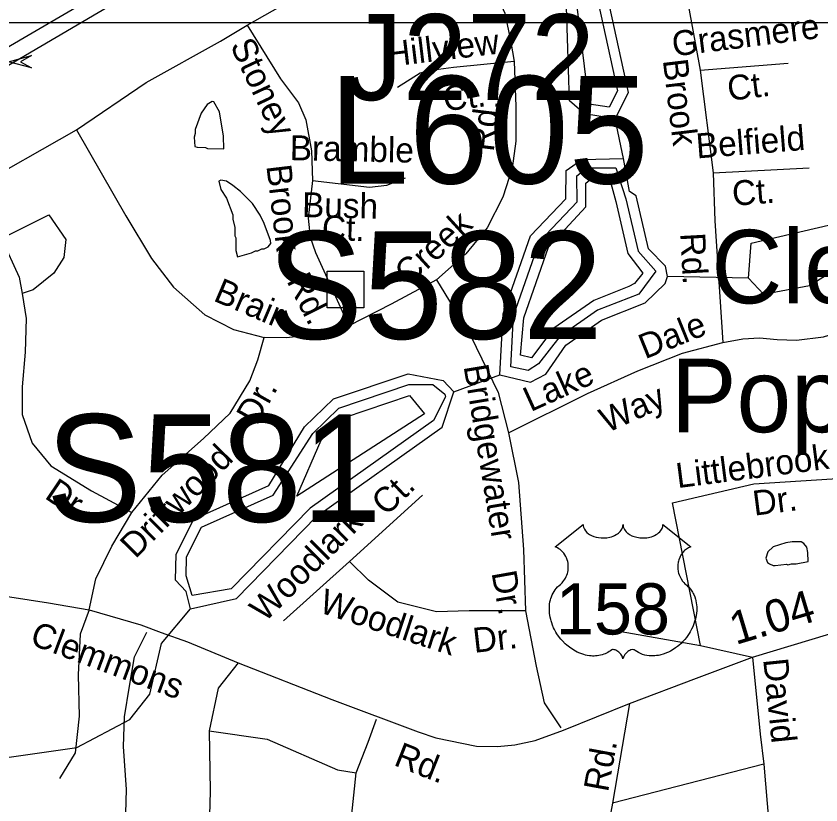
# Model space of a CAD drawing. Extents: x 1547597 to 1699558, y 810033 to 920809.
# Drawn here: x 1586237 to 1589306, y 828324 to 831332 of the extents above; entities that cross this region are included whole.
import ezdxf

# ---------------------------------------------------------------- set-up
doc = ezdxf.new("R2010")
doc.units = 0
for name, color, linetype in [('Exist Civil Demographics City Label', 7, 'Continuous'), ('Exist Hydrographic Buffer Line', 7, 'Continuous'), ('Exist Hydrographic Creek Single Shore', 7, 'Continuous'), ('Exist Hydrographic Lake Shore', 7, 'Continuous'), ('Exist Hydrographic Misc Water Feature', 7, 'Continuous'), ('Exist Hydrographic Pond Under 1500 Sq Ft', 7, 'Continuous'), ('Exist Road Non-System Structure Non-Sys Other CELL', 7, 'Continuous'), ('Exist Road Non-System Structure Non-Sys Other Number Label', 7, 'Continuous'), ('Exist Road Non-System Type 51', 7, 'Continuous'), ('Exist Road Non-System Type 51 Label', 7, 'Continuous'), ('Exist Road Primary Interstate Divided Center Attributed', 7, 'Continuous'), ('Exist Road Primary Interstate Structure Cantilever Sign Attributed CELL', 7, 'Continuous'), ('Exist Road Primary Interstate Structure Cantilever Sign Number Label', 7, 'Continuous'), ('Exist Road Primary Interstate Structure Ovrhead Sign Number Label', 7, 'Continuous'), ('Exist Road Primary US Attributed', 7, 'Continuous'), ('Exist Road Primary US Label', 7, 'Continuous'), ('Exist Road Primary US Mileage Hundredths English Label', 7, 'Continuous'), ('Exist Road Primary US Shield CELL', 7, 'Continuous'), ('Exist Road Primary US Shield Number Label', 7, 'Continuous'), ('Map Preparation Inset Cut Line', 7, 'Continuous')]:
    doc.layers.add(name, color=color, linetype=linetype)

msp = doc.modelspace()

# ---------------------------------------------------------------- linework, layer by layer
at = {"layer": 'Exist Hydrographic Buffer Line'}
for points in [[(1588498.3, 830984), (1588422.2, 830996.3), (1588375.6, 831368.3), (1588335.4, 831535.1), (1588259.7, 831766.6), (1588364.5, 831803.2), (1588530.4, 831046.2), (1588498.3, 830984)], [(1588123.2, 829994.9), (1588133.2, 830189), (1588232.4, 830472), (1588376, 830624), (1588374.3, 830722.5), (1588414.3, 830752.7), (1588523.7, 830752.7), (1588562.1, 830635.1), (1588608.6, 830435.8), (1588675.7, 830358.5), (1588611.6, 830271.9), (1588454, 830210.1), (1588310.4, 830109.7), (1588228.2, 830005.5), (1588189.9, 829980.9), (1588123.2, 829994.9)], [(1588504, 830694.2), (1588523.6, 830624.2), (1588569.7, 830426.7), (1588626.8, 830351.5), (1588594.8, 830312), (1588573, 830301.1), (1588439.3, 830247.3), (1588287.3, 830142.3), (1588201.9, 830028.5), (1588159.8, 830038.4), (1588172.8, 830181.2), (1588267.3, 830450.5), (1588408.8, 830604.9), (1588408.8, 830695.2), (1588433.4, 830714.4), (1588496.4, 830714.4), (1588504, 830694.2)], [(1586886.4, 829270), (1586943.8, 829382.5), (1587216.9, 829505.5), (1587368.1, 829740.5), (1587467.9, 829836.8), (1587734.4, 829926.6), (1587825.6, 829926.5), (1587871.5, 829889.8), (1587874.5, 829880.6), (1587827.7, 829789.9), (1587358.4, 829456), (1587057.3, 829147.6), (1586907.4, 829122.4)], [(1587307, 829500.7), (1587399.5, 829715.3), (1587489.1, 829801.7), (1587737.1, 829885.3), (1587793.8, 829814.8), (1587307, 829500.7)], [(1586907.4, 829122.4), (1586884.8, 829197), (1586886.4, 829270)]]:
    msp.add_lwpolyline(points, dxfattribs=at)
at = {"layer": 'Exist Hydrographic Creek Single Shore'}
for p, q in [((1588552.5, 830788.3), (1588520.5, 830939.8)), ((1587905.6, 829898.6), (1588081.5, 829964))]:
    msp.add_line(p, q, dxfattribs=at)
msp.add_lwpolyline([(1586101.5, 828490.7), (1586468.6, 828542.5), (1586670.6, 828650), (1586746.5, 828746.9), (1586791.5, 828939.7), (1586901.6, 829072)], dxfattribs=at)
at = {"layer": 'Exist Hydrographic Lake Shore'}
for points in [[(1588520.5, 830939.8), (1588404.6, 830958.7), (1588346.6, 831009), (1588335.6, 831367.1), (1588296.5, 831525.5), (1588279.6, 831545.5), (1588216.6, 831770), (1588241.6, 831818.7), (1588367.6, 831852.3)], [(1588520.5, 830939.8), (1588572.5, 831040.6), (1588400.6, 831825.4), (1588367.6, 831852.3)], [(1588081.5, 829964), (1588093.5, 830196.8), (1588197.6, 830493.4), (1588333.5, 830635.1), (1588334.6, 830743.4), (1588393.6, 830784.9), (1588552.5, 830788.3)], [(1588720.6, 830338.4), (1588712.6, 830377.9), (1588647.6, 830444.9), (1588600.6, 830646.1), (1588575.6, 830663), (1588552.5, 830788.3)], [(1588081.5, 829964), (1588197.6, 829935.4), (1588256.5, 829967), (1588333.5, 830077.1), (1588468.6, 830172.8), (1588635.6, 830238.4), (1588711.6, 830312.3), (1588720.6, 830338.4)], [(1586901.6, 829072), (1586885.6, 829138), (1586844.6, 829181.5), (1586846.6, 829280), (1586914.6, 829413.2), (1587200.5, 829542), (1587336.6, 829765.7), (1587446.6, 829871.8), (1587731.6, 829967.8), (1587864.6, 829942.2), (1587905.6, 829898.6)], [(1586901.6, 829072), (1587077.6, 829111.2), (1587381.6, 829423.4), (1587861.6, 829764.9), (1587905.6, 829898.6)]]:
    msp.add_lwpolyline(points, dxfattribs=at)
at = {"layer": 'Exist Hydrographic Misc Water Feature'}
msp.add_line((1589029.6, 830332.2), (1588720.6, 830338.4), dxfattribs=at)
for points in [[(1587028.7, 830826.1), (1587027.2, 830874.2), (1587012.2, 830966.3), (1586990.7, 831004.5), (1586984.7, 831006.6), (1586964.6, 830994.9), (1586942.2, 830961.2), (1586919.5, 830899.5), (1586919.3, 830883.5), (1586915.1, 830869.6), (1586918.4, 830834.1), (1586926.7, 830831.4), (1586958.7, 830831), (1586966.6, 830827), (1587028.7, 830826.1)], [(1587081.1, 830413.5), (1587133.8, 830429), (1587149.9, 830436.8), (1587157.9, 830436.7), (1587174, 830444.5), (1587182, 830444.4), (1587198.1, 830452.2), (1587208.2, 830464.1), (1587206.4, 830476.1), (1587183.1, 830540.3), (1587167.5, 830572.5), (1587138.1, 830616.9), (1587092.6, 830663.4), (1587062.9, 830685.8), (1587039, 830702.1), (1587017.1, 830706.3), (1587009.1, 830702.4), (1587016.7, 830670.3), (1587038.3, 830638.1), (1587063.5, 830573.8), (1587063.3, 830557.8), (1587071, 830525.7), (1587070.6, 830493.8), (1587074.5, 830485.7), (1587073.9, 830437.8), (1587081.1, 830413.5)], [(1589173.8, 829242), (1589179.3, 829239.9), (1589193.3, 829243.6), (1589211.3, 829243.4), (1589257, 829252.4), (1589255.8, 829286.9), (1589252.1, 829306.9), (1589240.2, 829321.1), (1589230.2, 829327.2), (1589196.3, 829327.6), (1589172.3, 829323.9), (1589124.1, 829308.5), (1589103.8, 829288.8), (1589095.6, 829264.9), (1589101.4, 829248.8), (1589109.4, 829242.7), (1589123.2, 829236.5), (1589131.2, 829236.5), (1589173.8, 829242)]]:
    msp.add_lwpolyline(points, dxfattribs=at)
at = {"layer": 'Exist Hydrographic Pond Under 1500 Sq Ft'}
for points in [[(1589029.6, 830332.2), (1589039.5, 830466.5), (1589482.5, 830569.2)], [(1589029.6, 830332.2), (1589086.6, 830271.9), (1589262.5, 830304.5), (1589421.5, 830403), (1589489.6, 830493.5), (1589482.5, 830569.2)]]:
    msp.add_lwpolyline(points, dxfattribs=at)
at = {"layer": 'Exist Road Non-System Structure Non-Sys Other CELL'}
msp.add_lwpolyline([(1587423.1, 830359), (1587562.1, 830359), (1587562.1, 830219.9), (1587423.1, 830219.9)], close=True, dxfattribs=at)
at = {"layer": 'Exist Road Non-System Type 51'}
for p, q in [((1588844.9, 831125.8), (1589180.3, 831152.7)), ((1588894.3, 830733.9), (1589260.5, 830753.2))]:
    msp.add_line(p, q, dxfattribs=at)
for points in [[(1587117.2, 831296.5), (1587580.4, 831560.4), (1587731.1, 831650.8), (1587878, 831737.5)], [(1587878, 831737.5), (1587977.5, 831613.4), (1588100, 831343.1), (1588122.8, 831231.9), (1588135.8, 831158.8)], [(1588773.3, 831521.6), (1588844.9, 831125.8)], [(1586467.3, 830898), (1586733, 831077.9), (1587015.5, 831236.2), (1587117.2, 831296.5)], [(1587117.2, 831296.5), (1587245.2, 831092.9), (1587313.8, 831001.2), (1587341.2, 830935.7), (1587362.5, 830818.4), (1587367, 830704.2)], [(1588135.8, 831158.8), (1587904.4, 831135.2), (1587809.2, 831123), (1587778, 831113.9), (1587690.5, 831059.8)], [(1588135.8, 831158.8), (1588142.6, 830987.4), (1588141.9, 830854.9), (1588128.2, 830751.4), (1588093.1, 830641.7), (1588032.3, 830524.4), (1587951.6, 830425.4), (1587839.5, 830325.9)], [(1588844.9, 831125.8), (1588894.3, 830733.9)], [(1586068, 830671.9), (1586467.3, 830898)], [(1586467.3, 830898), (1586655.6, 830570.1), (1586753.5, 830408), (1586836.4, 830298.7), (1586956.9, 830193.1), (1587066.1, 830136.6), (1587182.9, 830106.4)], [(1588894.3, 830733.9), (1588900.5, 830551.6), (1588931.5, 830087.7)], [(1587367, 830704.2), (1587350.3, 830561), (1587357.9, 830489.4), (1587377.7, 830430), (1587505.1, 830150.6)], [(1587367, 830704.2), (1587584.7, 830679.8), (1587650.2, 830687.4), (1587721.7, 830714.8)], [(1586180.3, 830483.3), (1586361.8, 830573.8)], [(1586361.8, 830573.8), (1586425.8, 830479.6), (1586418.3, 830411.8), (1586380.6, 830351.4), (1586301.5, 830287.4), (1586259.3, 830273.4)], [(1586180.3, 830483.3), (1586248.8, 830336.4), (1586259.3, 830273.4)], [(1587839.5, 830325.9), (1587667.1, 830233.5), (1587505.1, 830150.6)], [(1587839.5, 830325.9), (1587970.4, 830111.6), (1588075, 829896.1), (1588114.6, 829742.3)], [(1586259.3, 830273.4), (1586275.2, 830178.1), (1586271.4, 830049.9), (1586260.1, 829918), (1586260.1, 829812.4), (1586297.8, 829703.1), (1586369.3, 829616.4), (1586523.7, 829522.2), (1586678.2, 829439.2)], [(1587505.1, 830150.6), (1587373.3, 830116.7), (1587267.8, 830105.3), (1587182.9, 830106.4)], [(1586678.2, 829439.2), (1586793.5, 829581.5), (1586951.7, 829721), (1587052.7, 829817.2), (1587128.1, 829941.6), (1587158.2, 830020.8), (1587182.9, 830106.4)], [(1588931.5, 830087.7), (1589007.4, 830100.5), (1589070.8, 830104.7), (1589138.3, 830098.3), (1589212.2, 830096.2), (1589315.6, 830108.9), (1589389.4, 830132.1)], [(1588114.6, 829742.3), (1588415.9, 829893), (1588608, 829979.7), (1588778.3, 830046.2), (1588931.5, 830087.7)], [(1588114.6, 829742.3), (1588152.3, 829553.8), (1588171.1, 829297.5), (1588178.7, 829063.8)], [(1588739.4, 829475.9), (1589049.4, 829548.7), (1589347.9, 829567.8), (1589505.5, 829570.5)], [(1587508.2, 829252.2), (1587786.9, 829504.8)], [(1588846.6, 828932.1), (1588739.4, 829475.9)], [(1586515.4, 829068.3), (1586541.2, 829185.7), (1586601.4, 829310.1), (1586678.2, 829439.2)], [(1587508.2, 829252.2), (1587255.9, 829026.1)], [(1588178.7, 829063.8), (1587964, 829063.8), (1587839.7, 829060), (1587692.8, 829097.7), (1587579.8, 829180.6), (1587508.2, 829252.2)], [(1586515.4, 829068.3), (1586480.9, 828974.6), (1586473.4, 828820.1), (1586477.1, 828661.8), (1586462.1, 828522.3), (1586401.8, 828424.3)], [(1588178.7, 829063.8), (1588220.1, 828852.7), (1588250.2, 828713.2), (1588313.5, 828618.4)], [(1586649.8, 828111.4), (1586657.5, 828383.1), (1586645.9, 828546.6), (1586649.7, 828659.5), (1586669.2, 828776.3), (1586688.6, 828889.2), (1586735.3, 828982.7)], [(1588479.2, 828997.2), (1588846.6, 828932.1)], [(1588846.6, 828932.1), (1589045, 828887.6)], [(1589045, 828887.6), (1589074, 828594.4), (1589088.2, 828478.8)], [(1587082.8, 828865.5), (1587007.7, 828769.4), (1586972.7, 828605.9)], [(1588575.1, 828710.6), (1588510.6, 828330.1)], [(1587532.8, 828446.3), (1587579.5, 828563.1), (1587610.5, 828651)], [(1586972.7, 828605.9), (1586976.5, 828376.2), (1586968.8, 828099.7)], [(1586972.7, 828605.9), (1587194.4, 828574.8), (1587462.8, 828457.9), (1587532.8, 828446.3)], [(1589088.2, 828478.8), (1588510.6, 828330.1)], [(1589088.2, 828478.8), (1589118.8, 828120.1)], [(1587505.6, 828103.9), (1587513.4, 828251.8), (1587532.8, 828446.3)], [(1588510.6, 828330.1), (1588411.8, 827795.7)]]:
    msp.add_lwpolyline(points, dxfattribs=at)
at = {"layer": 'Exist Road Primary Interstate Divided Center Attributed'}
for points in [[(1589848.5, 833751.3), (1589658.6, 833580.5), (1589540.3, 833466.4), (1589356.3, 833290.3), (1589142.9, 833117), (1588986.4, 832984.1), (1588827.6, 832856), (1588637.9, 832716), (1588488.1, 832602), (1588294.6, 832463.1), (1588074.6, 832323), (1587900.8, 832204.6), (1587557, 832002.9), (1586266.8, 831248.2), (1585718.9, 830928), (1585491, 830800.8), (1585324.1, 830701.8)], [(1585234.9, 830561.5), (1585517.3, 830735), (1585731.8, 830866.8), (1586987.1, 831603), (1587587.3, 831940.1), (1587859, 832098.4), (1588070.6, 832232.4), (1588244.8, 832347.1), (1588508.9, 832531.4), (1588679, 832655.3), (1588913.3, 832831.3), (1589044.6, 832935.3), (1589274.4, 833125.4), (1589476.9, 833298.9), (1589624.3, 833431.2), (1589802.5, 833600.6), (1589823.8, 833616.2)]]:
    msp.add_lwpolyline(points, dxfattribs=at)
at = {"layer": 'Exist Road Primary Interstate Structure Cantilever Sign Attributed CELL'}
msp.add_lwpolyline([(1586295.7, 831134), (1586207.4, 831157.7), (1586295.7, 831181.3), (1586253.1, 831157.7)], close=True, dxfattribs=at)
at = {"layer": 'Exist Road Primary US Attributed'}
msp.add_lwpolyline([(1586121.5, 829132), (1586360.7, 829094.1), (1586515.4, 829068.3), (1586712.1, 829010.3), (1586790.4, 828981.3), (1586890.8, 828945.6), (1587082.8, 828865.5), (1587440.2, 828725.4), (1587770.4, 828602.9), (1587837.4, 828579.3), (1587992.7, 828548), (1588072.7, 828546.3), (1588139, 828553.1), (1588215.6, 828570.1), (1588324.5, 828609.3), (1588575.1, 828710.6), (1588831.6, 828806.8), (1589045, 828887.6), (1589339.8, 828976.1)], dxfattribs=at)
at = {"layer": 'Exist Road Primary US Shield CELL'}
msp.add_lwpolyline([(1588398.9, 829392.7), (1588399.2, 829388.3), (1588400.2, 829383.1), (1588401.1, 829380.4), (1588403.5, 829375.2), (1588407.5, 829369.1), (1588413.1, 829363.2), (1588419.5, 829358), (1588423.7, 829355.2), (1588431, 829351.3), (1588439.2, 829347.9), (1588448.4, 829345.2), (1588457.7, 829343.3), (1588468, 829342.2), (1588478.1, 829342), (1588489, 829342.8), (1588501, 829345.2), (1588506.6, 829346.6), (1588512.8, 829348.7), (1588518.6, 829351.1), (1588525, 829354.5), (1588530, 829357.8), (1588534, 829360.7), (1588539.7, 829366.1), (1588544.2, 829371.7), (1588546, 829374.8), (1588547.7, 829377.8), (1588549.9, 829384.2), (1588550.5, 829387), (1588551, 829392.9), (1588551.4, 829388), (1588551.9, 829384.9), (1588552.7, 829381.9), (1588553.9, 829378.7), (1588556.2, 829374.2), (1588558.7, 829370.4), (1588563.4, 829364.8), (1588566.4, 829362), (1588569.1, 829359.8), (1588576.3, 829354.9), (1588584.7, 829350.6), (1588588.9, 829348.8), (1588593.2, 829347.3), (1588598.6, 829345.7), (1588604.1, 829344.3), (1588609.7, 829343.4), (1588615.3, 829342.6), (1588621.1, 829342.1), (1588625.8, 829342), (1588631.6, 829342.1), (1588636.9, 829342.4), (1588642.4, 829343), (1588648.4, 829344), (1588653.2, 829345.1), (1588659.6, 829346.8), (1588665.4, 829348.9), (1588670.5, 829351.1), (1588677.1, 829354.5), (1588682.4, 829357.8), (1588686.3, 829361), (1588690.9, 829365.2), (1588695.3, 829370.3), (1588697.9, 829374), (1588699.7, 829377.9), (1588701.4, 829381.9), (1588702.5, 829386.2), (1588703, 829389.9), (1588703.1, 829393), (1588809.3, 829308.4), (1588806.8, 829307.4), (1588801.1, 829304.6), (1588796.5, 829301.9), (1588789.2, 829296.7), (1588786, 829293.9), (1588782.9, 829291), (1588780, 829287.8), (1588777.5, 829284.9), (1588774.4, 829280.6), (1588771.6, 829276.3), (1588768.9, 829271.6), (1588767, 829267.5), (1588763.7, 829259), (1588762.1, 829253.6), (1588761.1, 829249), (1588759.9, 829239.5), (1588759.5, 829235), (1588759.5, 829230.5), (1588759.8, 829225.8), (1588760.2, 829221.3), (1588761.1, 829216.6), (1588761.8, 829212.5), (1588763.1, 829207.4), (1588765, 829201.5), (1588767.3, 829195.8), (1588772.2, 829186.5), (1588778.4, 829177.1), (1588782.9, 829171.8), (1588787.3, 829167.3), (1588793.8, 829161.8), (1588797.4, 829158.6), (1588801.5, 829154.6), (1588808.1, 829146.8), (1588810.8, 829143.2), (1588813.6, 829139.1), (1588816.1, 829134.9), (1588818.6, 829130.4), (1588820.6, 829126.4), (1588824.3, 829117.3), (1588827.1, 829108.5), (1588828.3, 829103.8), (1588830.3, 829093.4), (1588831, 829088.2), (1588831.9, 829078.1), (1588831.9, 829065.8), (1588830.9, 829054.1), (1588828.7, 829040.4), (1588826.9, 829032.3), (1588824.1, 829022.8), (1588821.4, 829014.6), (1588816.6, 829002.5), (1588812.3, 828993.7), (1588806.7, 828983.4), (1588802.9, 828977.1), (1588798.4, 828970.5), (1588792.8, 828962.8), (1588786.3, 828954.7), (1588778.4, 828946.1), (1588772.1, 828939.7), (1588763.8, 828932.3), (1588758.8, 828928.2), (1588751.6, 828922.8), (1588741.8, 828916.2), (1588732.2, 828910.6), (1588724, 828906.4), (1588716.7, 828903.3), (1588707.3, 828899.7), (1588691.6, 828895.4), (1588685.9, 828894.2), (1588679.1, 828893.2), (1588672.7, 828892.6), (1588666.6, 828892.2), (1588658.3, 828892.2), (1588650.1, 828892.8), (1588642.3, 828893.9), (1588634.2, 828895.6), (1588625.7, 828898.1), (1588618, 828901.2), (1588610.3, 828905), (1588597.1, 828913.3), (1588593.3, 828915.3), (1588591.2, 828915.9), (1588586.1, 828916.1), (1588581.3, 828915.1), (1588576.4, 828913.2), (1588573.5, 828911.6), (1588569.6, 828909), (1588566.5, 828906.6), (1588562.9, 828903.2), (1588560.4, 828900.3), (1588558.5, 828898), (1588554.8, 828892.2), (1588553.5, 828889.4), (1588552.1, 828885.8), (1588550.9, 828880.6), (1588549.2, 828887.2), (1588547.2, 828891.6), (1588545, 828895.4), (1588542.6, 828898.7), (1588538.9, 828903), (1588535.6, 828906.2), (1588531.6, 828909.4), (1588527.3, 828912), (1588523.9, 828913.8), (1588520.8, 828915), (1588516.9, 828915.9), (1588513.8, 828916.2), (1588511.2, 828916.1), (1588507.7, 828915.3), (1588502.9, 828911.8), (1588498.3, 828908.7), (1588493.4, 828905.6), (1588487.5, 828902.5), (1588483.1, 828900.5), (1588478, 828898.5), (1588472, 828896.4), (1588465.4, 828894.8), (1588458.7, 828893.4), (1588452.8, 828892.5), (1588446.5, 828891.9), (1588440.8, 828891.7), (1588434.8, 828891.8), (1588429.2, 828892.2), (1588422.7, 828892.8), (1588414.7, 828894), (1588408.1, 828895.5), (1588401, 828897.4), (1588393.8, 828899.7), (1588386.1, 828902.6), (1588376.4, 828906.8), (1588369.7, 828910.3), (1588359.1, 828916.4), (1588346.7, 828925), (1588337.3, 828932.6), (1588330.4, 828938.8), (1588320.3, 828949.1), (1588314.4, 828955.8), (1588305.1, 828967.9), (1588299.1, 828976.6), (1588295.2, 828983), (1588289.6, 828993.3), (1588286.5, 828999.8), (1588282.5, 829009.2), (1588279.3, 829017.8), (1588276.7, 829025.9), (1588275.2, 829031.2), (1588273.2, 829040.3), (1588272, 829046.7), (1588270.8, 829055.6), (1588270.2, 829064.9), (1588270, 829073.5), (1588270.3, 829080.7), (1588271.1, 829089.1), (1588272.5, 829097.9), (1588274.2, 829105.5), (1588275.7, 829111), (1588278, 829117.6), (1588281, 829125), (1588284.5, 829132), (1588287.8, 829137.8), (1588292, 829144.1), (1588296.2, 829149.5), (1588301.6, 829155.4), (1588307.3, 829160.8), (1588312.4, 829165), (1588318.6, 829171), (1588321.8, 829174.6), (1588325.7, 829179.7), (1588328.7, 829184.4), (1588331.2, 829188.7), (1588334.4, 829194.9), (1588336.4, 829199.5), (1588338.8, 829206.7), (1588340, 829211.7), (1588341.3, 829218.2), (1588342.1, 829224.3), (1588342.4, 829231.9), (1588342.2, 829238.1), (1588341.4, 829245.5), (1588340, 829252.5), (1588338.4, 829258.7), (1588335.7, 829265.7), (1588333.3, 829270.9), (1588329.2, 829277.8), (1588324.7, 829284.3), (1588320, 829289.6), (1588315.3, 829294.3), (1588310.8, 829297.8), (1588306.5, 829300.9), (1588301.1, 829304.1), (1588295.9, 829306.7), (1588292.6, 829308)], close=True, dxfattribs=at)
at = {"layer": 'Map Preparation Inset Cut Line'}
for points in [[(1633724, 874749.3), (1571208, 874749.3), (1571208, 831307.2), (1633724, 831307.2)], [(1575502.6, 831307.2), (1641328.6, 831307.2), (1641328.6, 811336.3), (1575502.6, 811336.3)]]:
    msp.add_lwpolyline(points, close=True, dxfattribs=at)

# ---------------------------------------------------------------- texts
at = {"layer": 'Exist Civil Demographics City Label'}
for s, p in [('Clemmons', (1588888, 830236.5)), ('Pop. 16,350', (1588734.1, 829745.1))]:
    msp.add_text(s, height=280, dxfattribs=at).set_placement(p)
at = {"layer": 'Exist Road Non-System Structure Non-Sys Other Number Label'}
msp.add_text('J272', height=328.08, dxfattribs=at).set_placement((1587492.6, 831011.2))
at = {"layer": 'Exist Road Non-System Type 51 Label'}
for s, rotation, p in [('Grasmere', 7.1867, (1588743.8, 831177.5)), ('Stoney', 295.2391, (1587051.3, 831220.1)), ('Hillview', 6.8441, (1587654.7, 831137.7)), ('Brook', 276.804, (1588702.7, 831163.5)), ('Ct.', 7.1867, (1588954.9, 831008)), ('Ct.', 6.8441, (1587870.5, 830968.8)), ('Rd.', 83.1626, (1588057.7, 830812.2)), ('Belfield', 4.5421, (1588832.8, 830788.8)), ('Bramble', 358.7935, (1587279.5, 830782.7)), ('Brook', 276.8401, (1587190.8, 830760.4)), ('Ct.', 4.5421, (1588970.6, 830607.8)), ('Bush', 358.7935, (1587326.4, 830565.6)), ('Ct.', 358.7935, (1587402.3, 830477.6)), ('Creek', 42.547, (1587734, 830299.7)), ('Rd.', 273.1392, (1588769.1, 830503.4)), ('Rd.', 296.6672, (1587266.8, 830322.5)), ('Brair', 336.9437, (1586984.9, 830247.7)), ('Dale', 21.9765, (1588634.9, 830022.6)), ('Bridgewater', 279.3726, (1587942.7, 829996.4)), ('Lake', 24.4337, (1588198.7, 829821.2)), ('Dr.', 60.8015, (1587154.4, 829767.6)), ('Way', 24.4337, (1588489.9, 829741.1)), ('Driftwood', 45.1612, (1586691.6, 829259.6)), ('Littlebrook', 7.3094, (1588759.1, 829531.8)), ('Dr.', 325.9427, (1586341.2, 829495.9)), ('Ct.', 43.6203, (1587647.7, 829422.5)), ('Dr.', 7.3094, (1589051.7, 829426.6)), ('Woodlark', 44.8985, (1587185, 829017)), ('Dr.', 280.1045, (1588049.2, 829209.3)), ('Woodlark', 341.8133, (1587387.5, 829059.9)), ('Dr.', 6.4158, (1587983.8, 828903.7)), ('David', 275.8218, (1589085.3, 828878.9)), ('Rd.', 79.6419, (1588493.6, 828370.3))]:
    msp.add_text(s, height=95, rotation=rotation, dxfattribs=at).set_placement(p)
at = {"layer": 'Exist Road Primary Interstate Structure Cantilever Sign Number Label'}
msp.add_text('L605', height=410.1, dxfattribs=at).set_placement((1587429.1, 830693.2))
at = {"layer": 'Exist Road Primary Interstate Structure Ovrhead Sign Number Label'}
for s, p in [('S582', (1587193.4, 830101)), ('S581', (1586350.3, 829403.2))]:
    msp.add_text(s, height=410.1, dxfattribs=at).set_placement(p)
at = {"layer": 'Exist Road Primary US Label'}
for s, rotation, p in [('Clemmons', 339.5027, (1586284.5, 828937.8)), ('Rd.', 338.3881, (1587672.9, 828476.9))]:
    msp.add_text(s, height=95, rotation=rotation, dxfattribs=at).set_placement(p)
at = {"layer": 'Exist Road Primary US Mileage Hundredths English Label'}
msp.add_text('1.04', height=125, rotation=16.7127, dxfattribs=at).set_placement((1588980.3, 828933.4))
at = {"layer": 'Exist Road Primary US Shield Number Label'}
msp.add_text('158', height=195, dxfattribs=at).set_placement((1588295, 828973.9))

doc.saveas('drawing.dxf')
